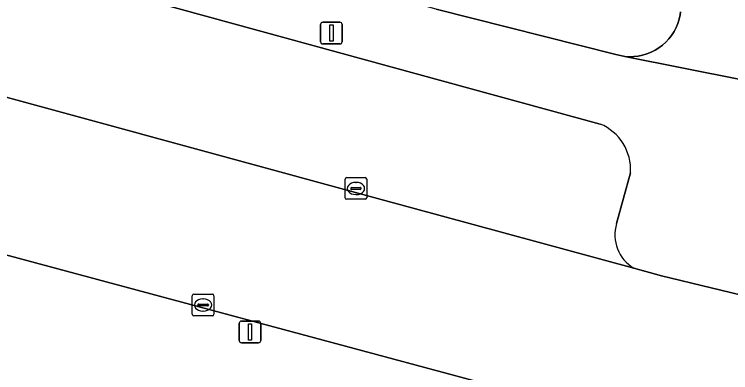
# Model space of a CAD drawing. Extents: x 162026 to 163502, y 387295 to 388169.
# Drawn here: x 162388.55 to 162421.53, y 387629.73 to 387646.24 of the extents above; entities that cross this region are included whole.
import ezdxf

# ---------------------------------------------------------------- set-up
doc = ezdxf.new("R2010")
doc.units = 0
for name, color, linetype in [('IMGEO_Groenvoorziening', 7, 'Continuous'), ('IMGEO_Kolk', 7, 'Continuous'), ('IMGEO_Lichtmast', 7, 'Continuous'), ('IMGEO_Parkeervlak_open', 7, 'Continuous'), ('IMGEO_Rijbaan_lokaal_open', 7, 'Continuous'), ('IMGEO_Voetpad_open', 7, 'Continuous')]:
    doc.layers.add(name, color=color, linetype=linetype)

msp = doc.modelspace()

# ---------------------------------------------------------------- linework, layer by layer
at = {"layer": 'IMGEO_Groenvoorziening'}
msp.add_lwpolyline([(162407.972, 387646.472), (162416.25, 387644.385), (162416.45, 387644.334), (162416.654, 387644.301), (162416.86, 387644.286), (162417.067, 387644.29), (162417.272, 387644.312), (162417.475, 387644.353), (162417.673, 387644.411), (162417.865, 387644.487), (162418.05, 387644.58), (162418.225, 387644.689), (162418.39, 387644.813), (162418.544, 387644.952), (162418.684, 387645.103), (162418.81, 387645.267), (162418.922, 387645.441), (162419.017, 387645.624), (162419.095, 387645.815), (162419.156, 387646.013), (162419.2, 387646.215), (162419.219, 387646.359)], dxfattribs=at)
at = {"layer": 'IMGEO_Kolk'}
for p, q in [((162403.85, 387638.715), (162404.702, 387638.715)), ((162403.775, 387637.789), (162403.775, 387638.641)), ((162404.263, 387638.495), (162404.288, 387638.495)), ((162404.776, 387638.641), (162404.776, 387637.789)), ((162404.034, 387638.209), (162404.034, 387638.221)), ((162404.472, 387638.172), (162404.074, 387638.172)), ((162404.077, 387638.258), (162404.475, 387638.258)), ((162404.518, 387638.221), (162404.518, 387638.209)), ((162404.702, 387637.715), (162403.85, 387637.715)), ((162404.286, 387637.935), (162404.261, 387637.935)), ((162396.738, 387632.419), (162396.738, 387633.271)), ((162396.813, 387633.345), (162397.665, 387633.345)), ((162397.226, 387633.125), (162397.251, 387633.125)), ((162397.739, 387633.271), (162397.739, 387632.419)), ((162396.997, 387632.839), (162396.997, 387632.851)), ((162397.435, 387632.802), (162397.037, 387632.802)), ((162397.04, 387632.888), (162397.438, 387632.888)), ((162397.481, 387632.851), (162397.481, 387632.839)), ((162397.249, 387632.565), (162397.224, 387632.565)), ((162397.665, 387632.345), (162396.813, 387632.345))]:
    msp.add_line(p, q, dxfattribs=at)
for points in [[(162403.85, 387638.715), (162404.702, 387638.715)], [(162403.775, 387637.789), (162403.775, 387638.641)], [(162404.776, 387638.641), (162404.776, 387637.789)], [(162404.702, 387637.715), (162403.85, 387637.715)], [(162396.738, 387632.419), (162396.738, 387633.271)], [(162396.813, 387633.345), (162397.665, 387633.345)], [(162397.739, 387633.271), (162397.739, 387632.419)], [(162397.665, 387632.345), (162396.813, 387632.345)]]:
    msp.add_lwpolyline(points, dxfattribs=at)
for centre, radius, start, end in [((162403.852, 387638.639), 0.0765, 91.552, 178.448), ((162403.852, 387638.639), 0.0765, 91.552, 178.448), ((162404.7, 387638.639), 0.0765, 1.552, 88.448), ((162404.7, 387638.639), 0.0765, 1.552, 88.448), ((162404.074, 387638.218), 0.0403, 85.8775, 175.7526), ((162404.071, 387638.208), 0.0366, 178.938, 274.7102), ((162404.475, 387638.215), 0.043, 264.8664, 352.4533), ((162404.479, 387638.22), 0.0386, 1.7309, 96.639), ((162403.852, 387637.791), 0.0765, 181.552, 268.448), ((162403.852, 387637.791), 0.0765, 181.552, 268.448), ((162404.7, 387637.791), 0.0765, 271.552, 358.448), ((162404.7, 387637.791), 0.0765, 271.552, 358.448), ((162396.815, 387633.269), 0.0765, 91.552, 178.448), ((162396.815, 387633.269), 0.0765, 91.552, 178.448), ((162397.663, 387633.269), 0.0765, 1.552, 88.448), ((162397.663, 387633.269), 0.0765, 1.552, 88.448), ((162397.037, 387632.848), 0.0403, 85.8775, 175.7526), ((162397.034, 387632.838), 0.0366, 178.938, 274.7102), ((162397.438, 387632.845), 0.043, 264.8664, 352.4533), ((162397.442, 387632.85), 0.0386, 1.7309, 96.639), ((162396.815, 387632.421), 0.0765, 181.552, 268.448), ((162396.815, 387632.421), 0.0765, 181.552, 268.448), ((162397.663, 387632.421), 0.0765, 271.552, 358.448), ((162397.663, 387632.421), 0.0765, 271.552, 358.448)]:
    msp.add_arc(centre, radius, start, end, dxfattribs=at)
for centre, major_axis, ratio, start_param, end_param in [((162404.262, 387638.215), (-0.387, 0.002), 0.722429, 4.712389, 7.853982), ((162404.287, 387638.215), (-0.39, 0.002), 0.717154, 1.570796, 4.712389), ((162397.225, 387632.845), (-0.387, 0.002), 0.722429, 4.712389, 7.853982), ((162397.25, 387632.845), (-0.39, 0.002), 0.717154, 1.570796, 4.712389)]:
    msp.add_ellipse(centre, major_axis=major_axis, ratio=ratio, start_param=start_param, end_param=end_param, dxfattribs=at)
at = {"layer": 'IMGEO_Lichtmast'}
for p, q in [((162402.651, 387644.972), (162402.651, 387645.772)), ((162402.651, 387645.772), (162402.651, 387644.972)), ((162402.751, 387645.872), (162403.541, 387645.872)), ((162403.541, 387645.872), (162402.751, 387645.872)), ((162403.641, 387645.772), (162403.641, 387644.972)), ((162403.641, 387644.972), (162403.641, 387645.772)), ((162403.541, 387644.872), (162402.751, 387644.872)), ((162402.751, 387644.872), (162403.541, 387644.872)), ((162399.003, 387632.107), (162399.793, 387632.107)), ((162399.793, 387632.107), (162399.003, 387632.107)), ((162398.903, 387631.207), (162398.903, 387632.007)), ((162398.903, 387632.007), (162398.903, 387631.207)), ((162399.893, 387632.007), (162399.893, 387631.207)), ((162399.893, 387631.207), (162399.893, 387632.007)), ((162399.793, 387631.107), (162399.003, 387631.107)), ((162399.003, 387631.107), (162399.793, 387631.107))]:
    msp.add_line(p, q, dxfattribs=at)
for points in [[(162403.071, 387645.747), (162403.221, 387645.747), (162403.221, 387644.997), (162403.071, 387644.997), (162403.071, 387645.747)], [(162399.323, 387631.982), (162399.473, 387631.982), (162399.473, 387631.232), (162399.323, 387631.232), (162399.323, 387631.982)]]:
    msp.add_lwpolyline(points, dxfattribs=at)
for centre, start, end in [((162402.751, 387645.772), 90, 180), ((162402.751, 387645.772), 90, 180), ((162403.541, 387645.772), 0, 90), ((162403.541, 387645.772), 360, 90), ((162402.751, 387644.972), 180, 270), ((162402.751, 387644.972), 180, 270), ((162403.541, 387644.972), 270, 0), ((162403.541, 387644.972), 270, 0), ((162399.003, 387632.007), 90, 180), ((162399.003, 387632.007), 90, 180), ((162399.793, 387632.007), 0, 90), ((162399.793, 387632.007), 360, 90), ((162399.003, 387631.207), 180, 270), ((162399.003, 387631.207), 180, 270), ((162399.793, 387631.207), 270, 0), ((162399.793, 387631.207), 270, 0)]:
    msp.add_arc(centre, 0.1, start, end, dxfattribs=at)
at = {"layer": 'IMGEO_Parkeervlak_open'}
for points in [[(162415.521, 387641.185), (162387.711, 387648.804)], [(162383.485, 387643.693), (162405.263, 387637.752), (162417.069, 387634.543)], [(162416.273, 387636.594), (162416.919, 387638.942)]]:
    msp.add_lwpolyline(points, dxfattribs=at)
for centre, radius, start, end in [((162414.651, 387639.086), 2.272, 356.3767, 67.4916), ((162417.993, 387636.082), 1.795, 163.4141, 239.0087)]:
    msp.add_arc(centre, radius, start, end, dxfattribs=at)
at = {"layer": 'IMGEO_Rijbaan_lokaal_open'}
for points in [[(162336.606, 387648.871), (162337.128, 387648.758), (162340.163, 387648.025), (162342.933, 387647.286), (162343.592, 387647.106), (162359.752, 387642.699), (162363.579, 387641.678), (162364.763, 387641.363), (162387.682, 387635.275), (162410.303, 387629.192), (162418.918, 387626.68), (162419.204, 387626.607)], [(162438.555, 387623.615), (162466.833, 387620.476), (162467.767, 387620.372), (162468.51, 387627.39), (162426.968, 387632.155), (162425.204, 387632.531), (162418.348, 387634.196), (162417.069, 387634.543), (162405.263, 387637.752), (162383.485, 387643.693)]]:
    msp.add_lwpolyline(points, dxfattribs=at)
at = {"layer": 'IMGEO_Voetpad_open'}
for points in [[(162422.058, 387643.213), (162416.654, 387644.301), (162416.45, 387644.334), (162416.25, 387644.385), (162407.972, 387646.472), (162390.914, 387651.193), (162389.14, 387651.759), (162387.344, 387652.271)], [(162387.711, 387648.804), (162415.521, 387641.185)], [(162419.219, 387646.359), (162419.2, 387646.215), (162419.156, 387646.013), (162419.095, 387645.815), (162419.017, 387645.624), (162418.922, 387645.441), (162418.81, 387645.267), (162418.684, 387645.103), (162418.544, 387644.952), (162418.39, 387644.813), (162418.225, 387644.689), (162418.05, 387644.58), (162417.865, 387644.487), (162417.673, 387644.411), (162417.475, 387644.353), (162417.272, 387644.312), (162417.067, 387644.29), (162416.86, 387644.286), (162416.654, 387644.301), (162422.058, 387643.213)], [(162416.919, 387638.942), (162416.273, 387636.594)], [(162417.069, 387634.543), (162418.348, 387634.196), (162425.204, 387632.531)]]:
    msp.add_lwpolyline(points, dxfattribs=at)
msp.add_lwpolyline([(162384.231, 387632.486), (162385.676, 387632.348), (162385.337, 387629.288), (162410.316, 387626.533), (162410.392, 387627.082), (162410.303, 387629.192), (162387.682, 387635.275), (162364.763, 387641.363), (162363.868, 387634.71), (162365.122, 387634.576), (162372.572, 387633.77)], close=True, dxfattribs=at)
for centre, radius, start, end in [((162414.651, 387639.086), 2.272, 356.3767, 67.4916), ((162417.993, 387636.082), 1.795, 163.4141, 239.0087)]:
    msp.add_arc(centre, radius, start, end, dxfattribs=at)

doc.saveas('drawing.dxf')
